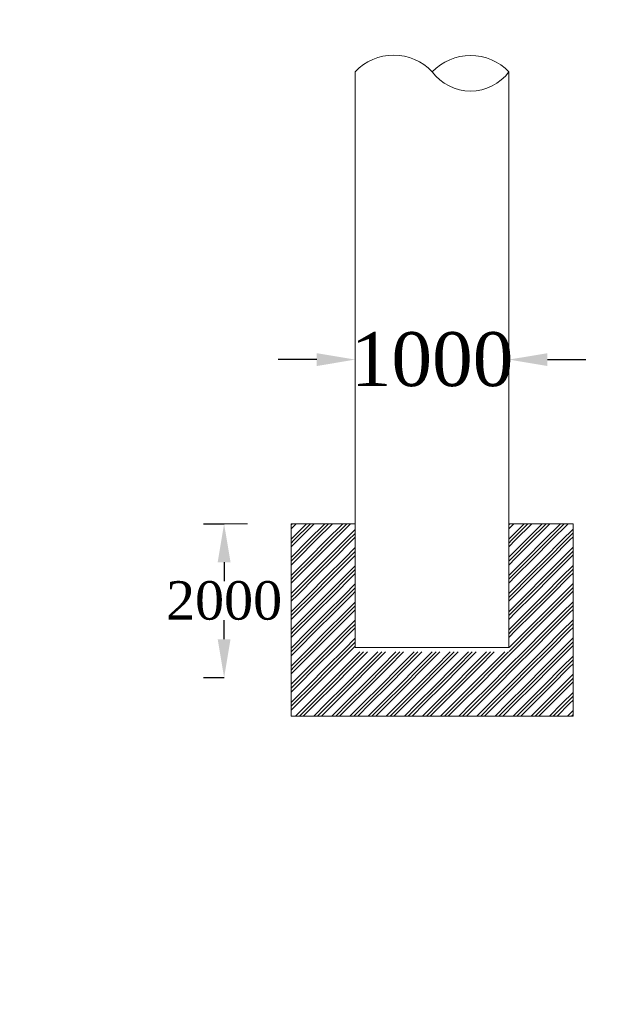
# Model space of a CAD drawing. Header units: millimetres. Extents: x -20950785 to 389010297, y -11535949 to 14056629.
# Tile 442 of 654: x 14683652 to 14691372, y -373851 to -361053. Entities that reach past the tile are written whole.
import ezdxf

# ---------------------------------------------------------------- set-up
doc = ezdxf.new("R2010")
doc.units = ezdxf.units.MM
doc.header["$LTSCALE"] = 60
doc.header["$MEASUREMENT"] = 0
doc.styles.add('PDF Arial Bold', font='times.ttf')
doc.dimstyles.get("Standard").update_dxf_attribs({"dimtxt": 400, "dimasz": 215, "dimexe": 0.18, "dimexo": 0.0625, "dimgap": 0.09, "dimtad": 0, "dimtih": 1, "dimtoh": 1, "dimdec": 0, "dimzin": 4, "dimdsep": 46, "dimtxsty": 'Standard', "dimblk": 'OPEN90', "dimcen": 0, "dimadec": 0, "dimazin": 1, "dimtfac": 1, "dimtdec": 0, "dimtix": 1, "dimtofl": 0, "dimtmove": 0, "dimatfit": 3, "dimldrblk": 'OPEN30', "dimfxl": 1, "dimtolj": 1, "dimtzin": 0, "dimarcsym": 0})

# ---------------------------------------------------------------- blocks, each defined once
blk = doc.blocks.new('*D3716')
at = {"color": 0, "linetype": 'Continuous', "lineweight": -2, "ltscale": 2, "transparency": 16777216}
for p, q in [((14687515, -365471), (14687015, -365471)), ((14688015, -365471), (14688015, -365471)), ((14690015, -365471), (14690015, -365471)), ((14690515, -365471), (14691015, -365471))]:
    blk.add_line(p, q, dxfattribs=at)
at = {"color": 0, "linetype": 'Continuous', "lineweight": 9, "ltscale": 2, "transparency": 16777216}
for points in [[(14687515, -365388), (14687515, -365555), (14688015, -365471)], [(14690515, -365388), (14690515, -365555), (14690015, -365471)]]:
    blk.add_solid(points, dxfattribs=at)
at = {"layer": 'Defpoints', "color": 0, "linetype": 'Continuous', "lineweight": 9, "ltscale": 2, "transparency": 16777216}
for p in [(14688015, -365471), (14690015, -365471), (14690015, -365471)]:
    blk.add_point(p, dxfattribs=at)
at = {"color": 0, "linetype": 'Continuous', "lineweight": 9, "ltscale": 2, "transparency": 16777216, "insert": (14689015, -365471), "char_height": 500, "attachment_point": 5, "style": 'PDF Arial Bold'}
blk.add_mtext('\\A1;{\\H1.4x;1000}', dxfattribs=at)
blk = doc.blocks.new('*D4171')
at = {"color": 0, "linetype": 'Continuous', "lineweight": -2, "ltscale": 2, "transparency": 16777216}
for p, q in [((14686044, -367605), (14686311, -367605)), ((14686310, -368105), (14686310, -368350)), ((14686310, -369105), (14686310, -368859)), ((14686044, -369605), (14686311, -369605))]:
    blk.add_line(p, q, dxfattribs=at)
at = {"color": 0, "linetype": 'Continuous', "lineweight": 9, "ltscale": 2, "transparency": 16777216}
for points in [[(14686227, -368105), (14686394, -368105), (14686310, -367605)], [(14686227, -369105), (14686394, -369105), (14686310, -369605)]]:
    blk.add_solid(points, dxfattribs=at)
at = {"layer": 'Defpoints', "color": 0, "linetype": 'Continuous', "lineweight": 9, "ltscale": 2, "transparency": 16777216}
for p in [(14686043, -367605), (14686043, -369605), (14686310, -369605)]:
    blk.add_point(p, dxfattribs=at)
at = {"color": 0, "linetype": 'Continuous', "lineweight": 9, "ltscale": 2, "transparency": 16777216, "insert": (14686310, -368605), "char_height": 500, "attachment_point": 5, "style": 'PDF Arial Bold'}
blk.add_mtext('\\A1;2000', dxfattribs=at)

msp = doc.modelspace()

# ---------------------------------------------------------------- hatches: boundary and pattern name
at = {"linetype": 'Continuous', "lineweight": 9, "ltscale": 2}
h = msp.add_hatch(dxfattribs=at)
h.set_pattern_fill('GOST_GROUND', scale=16.666667)
h.set_pattern_definition([(45, (3488010.78, -14502.45), (235.7022595, 0), [333.333332]), (45, (3488060.78, -14502.45), (235.7022595, 0), [333.333332]), (45, (3488110.78, -14502.45), (235.7022595, 0), [333.333332])])
h.paths.add_polyline_path([(14688015.32, -367604.88), (14687181.98, -367604.88), (14687181.98, -370104.88), (14690848.65, -370104.88), (14690848.65, -367604.88), (14690015.32, -367604.88), (14690015.32, -369271.55), (14688015.32, -369271.55)])

# ---------------------------------------------------------------- linework, layer by layer
at = {"linetype": 'Continuous', "lineweight": 9}
for p, q in [((14688015.32, -369213.25), (14688015.32, -361729.16)), ((14690014.71, -369213.25), (14690014.71, -361729.16)), ((14690014.71, -369213.25), (14688015.32, -369213.25)), ((14690014.71, -369213.25), (14688015.32, -369213.25))]:
    msp.add_line(p, q, dxfattribs=at)
at = {"color": 7, "linetype": 'Continuous', "lineweight": 9, "ltscale": 2}
for p, q in [((14686612.73, -367604.88), (14686043.48, -367604.88)), ((14687181.98, -370104.88), (14687181.98, -367604.88)), ((14688015.32, -367604.88), (14687181.98, -367604.88)), ((14690848.65, -367604.88), (14690015.32, -367604.88)), ((14690848.65, -370104.88), (14690848.65, -367604.88)), ((14687181.98, -370104.88), (14690848.65, -370104.88))]:
    msp.add_line(p, q, dxfattribs=at)
msp.add_circle((14751148.1, -376200.45), 347474.95, dxfattribs=at)
at = {"linetype": 'Continuous', "lineweight": 9}
for centre, radius, start, end in [((14688515.17, -362204.61), 689.86, 43.567374, 136.432626), ((14689514.86, -362219.51), 700.21, 44.45077, 135.54923), ((14689514.86, -361358.01), 622.58, 216.594843, 323.405157)]:
    msp.add_arc(centre, radius, start, end, dxfattribs=at)

# ---------------------------------------------------------------- texts
at = {"linetype": 'Continuous', "lineweight": 9, "insert": (14648301.79, -365064.49), "char_height": 1300, "width": 25045.2677, "attachment_point": 1}
msp.add_mtext('\\pi5418.09167,t45718.09167;{\\fTimes New Roman|b0|i0|c0|p18;\\L ELEVATION OF \\P\\pi2504.57329,t42804.57329;ABUTMENT ELEMENT \\P\\pi7381.21352,t47681.21352;DIRECTION}', dxfattribs=at)

# ---------------------------------------------------------------- dimensions: what is measured, and where the dimension line sits
at = {"color": 7, "linetype": 'Continuous', "lineweight": 9, "ltscale": 2}
dim = msp.add_linear_dim(base=(14690014.71, -365471.21), p1=(14688015.32, -365471.21), p2=(14690014.71, -365471.21), text='{\\H1.4x;1000}', dimstyle='Standard', override={"dimtxt": 500, "dimasz": 500, "dimtxsty": 'PDF Arial Bold', "dimfxl": 300}, dxfattribs=at)
dim.commit()
dim.dimension.update_dxf_attribs({"geometry": '*D3716', "text_midpoint": (14689015.02, -365471.21)})
dim = msp.add_linear_dim(base=(14686310.48, -369604.88), p1=(14686043.48, -367604.88), p2=(14686043.48, -369604.88), angle=90, dimstyle='Standard', override={"dimtxt": 500, "dimasz": 500, "dimtxsty": 'PDF Arial Bold', "dimfxl": 300}, dxfattribs=at)
dim.commit()
dim.dimension.update_dxf_attribs({"geometry": '*D4171', "text_midpoint": (14686310.48, -368604.88)})

doc.saveas('drawing.dxf')
